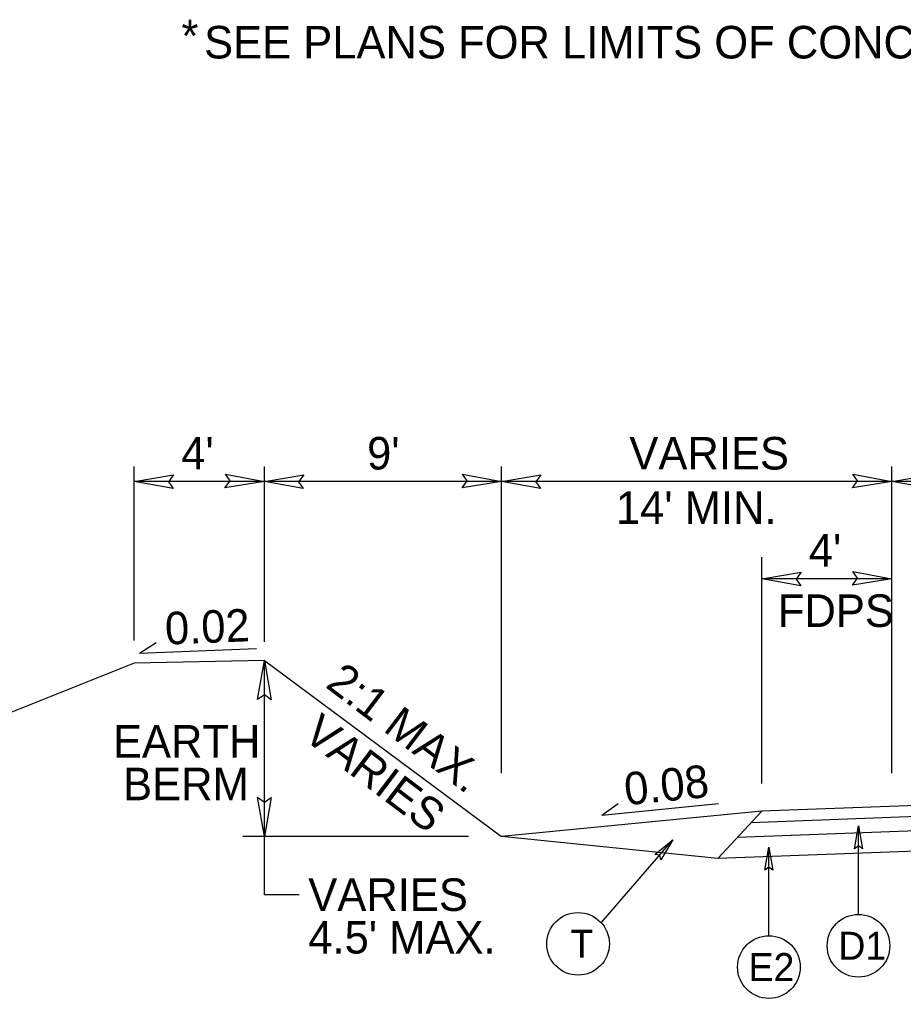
# Model space of a CAD drawing. Extents: x 573748 to 574632, y -54663 to -53209.
# Drawn here: x 574018.35 to 574059.09, y -53545.74 to -53500.62 of the extents above; entities that cross this region are included whole.
import ezdxf

# ---------------------------------------------------------------- set-up
doc = ezdxf.new("R2010")
doc.units = 0
for name, color, linetype in [('Prop Dimension', 7, 'Continuous'), ('Prop Dimension Text', 7, 'Continuous'), ('Prop Terminator CELL', 7, 'Continuous'), ('Typical Arrow Superelevation CELL', 7, 'Continuous'), ('Typical Hinge Slope Arterial CELL', 7, 'Continuous'), ('Typical ID Circle CELL', 7, 'Continuous'), ('Typical Pavement Slope CELL', 7, 'Continuous'), ('Typical Terminator CELL', 7, 'Continuous'), ('Typical Text General CELL', 7, 'Continuous'), ('Typical Text ID Circle CELL', 7, 'Continuous')]:
    doc.layers.add(name, color=color, linetype=linetype)

msp = doc.modelspace()

# ---------------------------------------------------------------- linework, layer by layer
at = {"layer": 'Prop Dimension'}
for p, q in [((574023.63, -53529.245), (574023.63, -53521.214)), ((574029.63, -53529.303), (574029.63, -53521.214)), ((574040.56, -53535.354), (574040.56, -53521.214)), ((574058.56, -53535.354), (574058.56, -53521.214)), ((574029.63, -53521.907), (574023.63, -53521.907)), ((574040.56, -53521.907), (574029.63, -53521.907)), ((574058.56, -53521.907), (574040.56, -53521.907)), ((574062.619, -53521.907), (574058.56, -53521.907)), ((574052.56, -53535.824), (574052.56, -53525.391)), ((574058.56, -53526.394), (574052.56, -53526.394)), ((574039.043, -53538.273), (574028.633, -53538.273))]:
    msp.add_line(p, q, dxfattribs=at)
msp.add_lwpolyline([(574031.229, -53540.97), (574029.63, -53540.97), (574029.63, -53530.16)], dxfattribs=at)
at = {"layer": 'Prop Terminator CELL'}
for points in [[(574025.426, -53522.24), (574023.63, -53521.907), (574025.444, -53521.61), (574025.21, -53521.927)], [(574027.833, -53521.574), (574029.63, -53521.907), (574027.815, -53522.204), (574028.049, -53521.886)], [(574031.426, -53522.24), (574029.63, -53521.907), (574031.444, -53521.61), (574031.21, -53521.927)], [(574038.764, -53521.574), (574040.56, -53521.907), (574038.746, -53522.204), (574038.98, -53521.886)], [(574042.357, -53522.24), (574040.56, -53521.907), (574042.375, -53521.61), (574042.141, -53521.927)], [(574056.764, -53521.574), (574058.56, -53521.907), (574056.746, -53522.204), (574056.98, -53521.886)], [(574060.357, -53522.24), (574058.56, -53521.907), (574060.375, -53521.61), (574060.141, -53521.927)], [(574054.357, -53526.727), (574052.56, -53526.394), (574054.375, -53526.097), (574054.141, -53526.415)], [(574056.764, -53526.061), (574058.56, -53526.394), (574056.746, -53526.691), (574056.98, -53526.374)], [(574029.32, -53531.961), (574029.63, -53530.16), (574029.95, -53531.971), (574029.63, -53531.741)], [(574029.94, -53536.472), (574029.63, -53538.273), (574029.31, -53536.462), (574029.63, -53536.692)]]:
    msp.add_lwpolyline(points, close=True, dxfattribs=at)
at = {"layer": 'Typical Arrow Superelevation CELL'}
for p, q in [((574023.871, -53529.827), (574024.644, -53529.337)), ((574023.871, -53529.827), (574029.261, -53529.604)), ((574045.192, -53537.294), (574050.559, -53536.752)), ((574045.192, -53537.294), (574045.935, -53536.759))]:
    msp.add_line(p, q, dxfattribs=at)
at = {"layer": 'Typical Hinge Slope Arterial CELL'}
for p, q in [((574023.63, -53530.292), (574000.951, -53539.312)), ((574029.63, -53530.16), (574023.63, -53530.292)), ((574029.63, -53530.16), (574040.56, -53538.273))]:
    msp.add_line(p, q, dxfattribs=at)
at = {"layer": 'Typical ID Circle CELL'}
for p, q in [((574057.018, -53541.87), (574057.018, -53537.786)), ((574045.157, -53542.251), (574048.463, -53538.429)), ((574052.888, -53542.853), (574052.888, -53538.77))]:
    msp.add_line(p, q, dxfattribs=at)
for centre in [(574044.091, -53543.222), (574057.018, -53543.312), (574052.888, -53544.296)]:
    msp.add_circle(centre, 1.443, dxfattribs=at)
at = {"layer": 'Typical Pavement Slope CELL'}
for p, q in [((574094.001, -53536.075), (574052.064, -53537.644)), ((574083.619, -53535.949), (574052.56, -53537.111)), ((574052.56, -53537.111), (574040.56, -53538.273)), ((574050.528, -53539.292), (574052.56, -53537.111)), ((574062.619, -53537.909), (574051.426, -53538.328)), ((574050.528, -53539.292), (574040.56, -53538.273)), ((574062.619, -53538.84), (574050.528, -53539.292))]:
    msp.add_line(p, q, dxfattribs=at)
at = {"layer": 'Typical Terminator CELL'}
for points in [[(574056.836, -53538.841), (574057.018, -53537.786), (574057.205, -53538.847), (574057.018, -53538.712)], [(574047.636, -53539.108), (574048.463, -53538.429), (574047.911, -53539.354), (574047.857, -53539.129)], [(574052.706, -53539.824), (574052.888, -53538.77), (574053.075, -53539.83), (574052.888, -53539.695)]]:
    msp.add_lwpolyline(points, close=True, dxfattribs=at)

# ---------------------------------------------------------------- texts
at = {"layer": 'Prop Dimension Text'}
for s, p in [('*', (574025.809, -53502.118)), ("4'", (574025.799, -53521.357)), ("9'", (574034.366, -53521.357)), ('VARIES', (574046.457, -53521.357)), ("14' MIN.", (574045.834, -53523.868)), ("4'", (574054.729, -53525.837)), ('FDPS', (574053.301, -53528.615)), ('EARTH', (574022.651, -53534.637)), ('BERM', (574023.12, -53536.604)), ('VARIES', (574031.656, -53541.704)), ("4.5' MAX.", (574031.656, -53543.67))]:
    msp.add_text(s, height=1.5, dxfattribs=at).set_placement(p)
for s, rotation, p in [('0.02', 2.3757, (574025.081, -53529.434)), ('2:1 MAX.', 322.7898, (574032.394, -53531.358)), ('VARIES', 322.7898, (574031.347, -53533.725)), ('0.08', 5.7688, (574046.298, -53536.838))]:
    msp.add_text(s, height=1.5, rotation=rotation, dxfattribs=at).set_placement(p)
at = {"layer": 'Typical Text General CELL'}
msp.add_text('SEE PLANS FOR LIMITS OF CONC. ISLAND', height=1.5, dxfattribs=at).set_placement((574026.853, -53502.41))
at = {"layer": 'Typical Text ID Circle CELL'}
for s, height, p in [('T', 1.291, (574043.74, -53543.865)), ('D1', 1.2912, (574056.09, -53543.955)), ('E2', 1.2912, (574051.95, -53544.939))]:
    msp.add_text(s, height=height, dxfattribs=at).set_placement(p)

doc.saveas('drawing.dxf')
